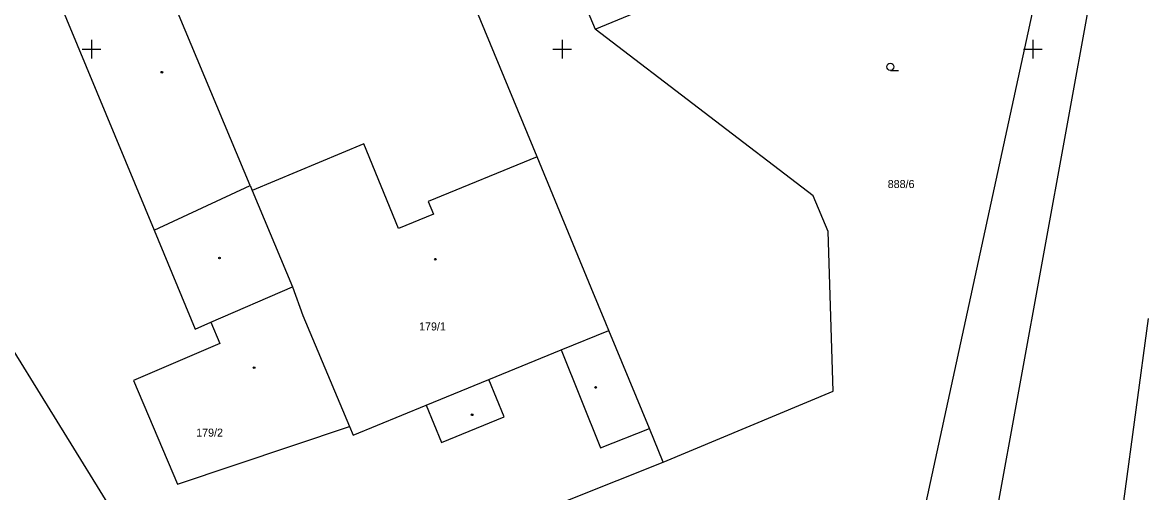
# Model space of a CAD drawing. Extents: x -711081 to -709338, y -1025122 to -1024092.
# Drawn here: x -710353.7 to -710294.1, y -1024798.6 to -1024773.6 of the extents above; entities that cross this region are included whole.
import ezdxf

# ---------------------------------------------------------------- set-up
doc = ezdxf.new("R2010")
doc.units = 0
for name, color, linetype in [('Z_hektometricka_sit', 7, 'Continuous'), ('Z_katastr_cisla_pozemkova', 7, 'Continuous'), ('Z_katastr_cisla_stavebni', 7, 'Continuous'), ('Z_katastr_hranice', 7, 'Continuous'), ('Z_katastr_vnitrni_kresba', 7, 'Continuous'), ('Z_katastr_znacky_budov', 7, 'Continuous'), ('Z_katastr_znacky_kultur', 7, 'Continuous')]:
    doc.layers.add(name, color=color, linetype=linetype)

msp = doc.modelspace()

# ---------------------------------------------------------------- linework, layer by layer
at = {"layer": 'Z_hektometricka_sit'}
for p, q in [((-710350, -1024774.5), (-710350, -1024775.5)), ((-710325, -1024774.5), (-710325, -1024775.5)), ((-710300, -1024774.5), (-710300, -1024775.5)), ((-710350.5, -1024775), (-710349.5, -1024775)), ((-710325.5, -1024775), (-710324.5, -1024775)), ((-710300.5, -1024775), (-710299.5, -1024775))]:
    msp.add_line(p, q, dxfattribs=at)
at = {"layer": 'Z_katastr_hranice'}
for p, q in [((-710326.33, -1024780.72), (-710333.71, -1024762.88)), ((-710295.34, -1024763.36), (-710304.15, -1024811.83)), ((-710306.03, -1024800.72), (-710298.36, -1024765.41)), ((-710352.44, -1024770.73), (-710346.68, -1024784.61)), ((-710323.25, -1024773.95), (-710319.64, -1024772.45)), ((-710311.66, -1024782.79), (-710323.25, -1024773.95)), ((-710323.46, -1024787.67), (-710326.33, -1024780.72)), ((-710346.68, -1024784.61), (-710341.57, -1024782.24)), ((-710341.57, -1024782.24), (-710341.46, -1024782.51)), ((-710341.46, -1024782.51), (-710339.32, -1024787.62)), ((-710310.87, -1024784.68), (-710311.66, -1024782.79)), ((-710310.6, -1024793.17), (-710310.87, -1024784.68)), ((-710343.93, -1024807.52), (-710356.84, -1024786.66)), ((-710339.32, -1024787.62), (-710338.78, -1024789.14)), ((-710322.68, -1024789.56), (-710323.46, -1024787.67)), ((-710338.78, -1024789.14), (-710336.3, -1024795.04)), ((-710322.52, -1024789.94), (-710322.68, -1024789.56)), ((-710295.17, -1024799), (-710293.86, -1024789.31)), ((-710325.06, -1024790.97), (-710322.52, -1024789.94)), ((-710320.37, -1024795.14), (-710322.52, -1024789.94)), ((-710328.9, -1024792.55), (-710325.06, -1024790.97)), ((-710332.23, -1024793.91), (-710328.9, -1024792.55)), ((-710319.63, -1024796.93), (-710310.6, -1024793.17)), ((-710336.11, -1024795.5), (-710332.23, -1024793.91)), ((-710336.3, -1024795.04), (-710336.11, -1024795.5)), ((-710319.63, -1024796.93), (-710320.37, -1024795.14)), ((-710335.74, -1024803.33), (-710319.63, -1024796.93))]:
    msp.add_line(p, q, dxfattribs=at)
at = {"layer": 'Z_katastr_vnitrni_kresba'}
for p, q in [((-710341.57, -1024782.24), (-710347.3, -1024768.57)), ((-710324.63, -1024770.63), (-710323.25, -1024773.95)), ((-710335.54, -1024780.03), (-710341.46, -1024782.51)), ((-710333.7, -1024784.52), (-710335.54, -1024780.03)), ((-710326.33, -1024780.72), (-710332.11, -1024783.1)), ((-710332.11, -1024783.1), (-710331.84, -1024783.76)), ((-710331.84, -1024783.76), (-710333.7, -1024784.52)), ((-710346.68, -1024784.61), (-710344.5, -1024789.87)), ((-710343.67, -1024789.51), (-710339.32, -1024787.62)), ((-710344.5, -1024789.87), (-710343.67, -1024789.51)), ((-710343.67, -1024789.51), (-710343.18, -1024790.64)), ((-710343.18, -1024790.64), (-710347.77, -1024792.6)), ((-710325.06, -1024790.97), (-710322.97, -1024796.17)), ((-710347.77, -1024792.6), (-710345.43, -1024798.1)), ((-710328.09, -1024794.53), (-710328.9, -1024792.55)), ((-710332.23, -1024793.91), (-710331.41, -1024795.89)), ((-710345.43, -1024798.1), (-710336.3, -1024795.04)), ((-710331.41, -1024795.89), (-710328.09, -1024794.53)), ((-710322.97, -1024796.17), (-710320.37, -1024795.14))]:
    msp.add_line(p, q, dxfattribs=at)
at = {"layer": 'Z_katastr_znacky_budov'}
for centre in [(-710346.262, -1024776.23), (-710343.202, -1024786.09), (-710331.742, -1024786.16), (-710341.362, -1024791.92), (-710323.222, -1024792.97), (-710329.782, -1024794.42)]:
    msp.add_circle(centre, 0.0437, dxfattribs=at)
at = {"layer": 'Z_katastr_znacky_kultur'}
msp.add_line((-710307.568, -1024776.13), (-710307.131, -1024776.13), dxfattribs=at)
msp.add_circle((-710307.568, -1024775.942), 0.187, dxfattribs=at)

# ---------------------------------------------------------------- texts
at = {"layer": 'Z_katastr_cisla_pozemkova'}
msp.add_text('888/6', height=0.425, dxfattribs=at).set_placement((-710307.708, -1024782.38))
at = {"layer": 'Z_katastr_cisla_stavebni'}
for s, p in [('179/1', (-710332.6, -1024789.94)), ('179/2', (-710344.44, -1024795.58))]:
    msp.add_text(s, height=0.425, dxfattribs=at).set_placement(p)

doc.saveas('drawing.dxf')
